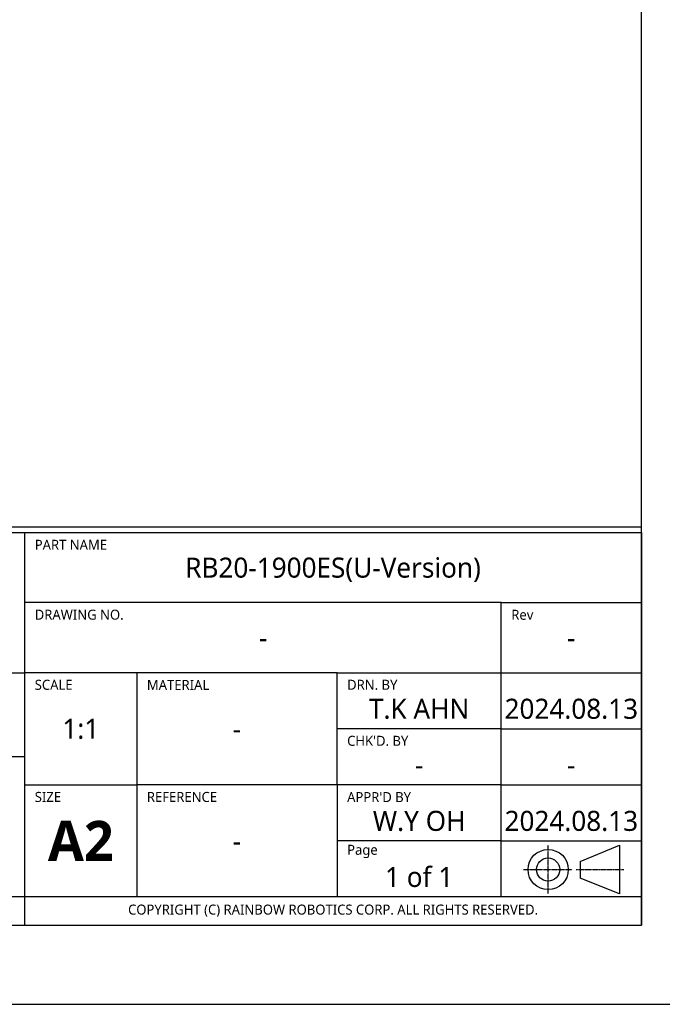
# Model space of a CAD drawing. Header units: millimetres. Extents: x 0 to 7374, y 0 to 4200.
# Tile 551 of 656: x 4702 to 5837, y 0 to 1739. Entities that reach past the tile are written whole.
import ezdxf
from ezdxf.enums import TextEntityAlignment as Align

# ---------------------------------------------------------------- set-up
doc = ezdxf.new("R2010")
doc.units = ezdxf.units.MM
doc.header["$LTSCALE"] = 0.2
doc.linetypes.add('CENTER2', pattern=[1.125, 0.75, -0.125, 0.125, -0.125])
for name, color, linetype in [('02_Center Line', 1, 'CENTER2'), ('07_Special Line2', 76, 'Continuous'), ('10_Drawing Template', 2, 'Continuous')]:
    doc.layers.add(name, color=color, linetype=linetype)
doc.styles.add('Rainbow-2.5 Style', font='malgunsl.ttf')

# ---------------------------------------------------------------- blocks, each defined once
blk = doc.blocks.new('A$Cf13cdfad')
at = {"linetype": 'Continuous'}
for p, q in [((569.17, 25.23), (576.15, 28.12)), ((576.15, 28.12), (576.15, 19.53)), ((569.17, 25.23), (569.17, 22.27)), ((576.15, 19.53), (569.17, 22.27))]:
    blk.add_line(p, q, dxfattribs=at)
blk.add_lwpolyline([(0, 0), (594, 0), (594, 420), (0, 420)], close=True)
for radius in [3.55, 2.04]:
    blk.add_circle((563.53, 23.8), radius, dxfattribs=at)
at = {"layer": '02_Center Line'}
for p, q in [((563.53, 19.54), (563.53, 28.13)), ((559.2, 23.8), (567.79, 23.8)), ((568.47, 23.8), (576.92, 23.8))]:
    blk.add_line(p, q, dxfattribs=at)
at = {"layer": '07_Special Line2'}
for p, q in [((431.5, 83.3), (471.1, 83.3)), ((471.1, 14), (471.1, 83.3)), ((471.1, 83.3), (580, 83.3)), ((580, 83.3), (580, 14)), ((555.25, 70.93), (471.1, 70.93)), ((555.25, 70.93), (580, 70.93)), ((555.25, 58.55), (555.25, 70.93)), ((431.5, 58.55), (471.1, 58.55)), ((490.9, 58.55), (471.1, 58.55)), ((490.9, 58.55), (490.9, 18.95)), ((526.26, 58.55), (490.9, 58.55)), ((526.26, 58.55), (555.25, 58.55)), ((526.26, 48.65), (526.26, 58.55)), ((555.25, 48.65), (555.25, 58.55)), ((555.25, 58.55), (580, 58.55)), ((526.26, 38.75), (526.26, 48.65)), ((555.25, 48.65), (526.26, 48.65)), ((555.25, 38.75), (555.25, 48.65)), ((555.25, 48.65), (580, 48.65)), ((471.1, 43.7), (431.5, 43.7)), ((471.1, 38.75), (490.9, 38.75)), ((526.26, 38.75), (490.9, 38.75)), ((526.26, 38.75), (526.26, 28.85)), ((555.25, 38.75), (526.26, 38.75)), ((555.25, 28.85), (555.25, 38.75)), ((555.25, 38.75), (580, 38.75)), ((526.26, 28.85), (526.26, 18.95)), ((555.25, 28.85), (526.26, 28.85)), ((555.25, 18.95), (555.25, 28.85)), ((555.25, 28.85), (580, 28.85)), ((471.1, 18.95), (431.5, 18.95)), ((580, 18.95), (471.1, 18.95)), ((431.5, 14), (471.1, 14)), ((471.1, 14), (580, 14))]:
    blk.add_line(p, q, dxfattribs=at)
at = {"layer": '10_Drawing Template'}
blk.add_line((430.51, 84.29), (580, 84.29), dxfattribs=at)
blk.add_lwpolyline([(14, 14), (580, 14), (580, 406), (14, 406)], close=True, dxfattribs=at)
at = {"attachment_point": 7, "style": 'Rainbow-2.5 Style'}
for s, insert, char_height in [('PART NAME', (472.87, 80.26), 1.768), ('DRAWING NO.', (472.87, 67.88), 1.7679), ('Rev', (557.02, 67.88), 1.768), ('SCALE', (472.87, 55.51), 1.768), ('MATERIAL', (492.67, 55.51), 1.768), ('DRN. BY', (528.03, 55.51), 1.768), ("CHK'D. BY", (528.03, 45.61), 1.768), ('SIZE', (472.87, 35.71), 1.768), ('REFERENCE', (492.67, 35.71), 1.768), ("APPR'D BY", (528.03, 35.71), 1.768), ('Page', (528.03, 25.81), 1.768)]:
    blk.add_mtext(s, dxfattribs=dict(at, insert=insert, char_height=char_height))
at = {"insert": (481, 28.85), "char_height": 7.0714, "width": 19.8, "attachment_point": 5, "style": 'Rainbow-2.5 Style'}
blk.add_mtext('{\\fMalgun Gothic|b1|i0|c129|p50;A2}', dxfattribs=at)
at = {"linetype": 'Continuous', "insert": (525.55, 16.53), "char_height": 1.7679, "width": 108.9, "attachment_point": 5, "style": 'Rainbow-2.5 Style'}
blk.add_mtext('COPYRIGHT (C) RAINBOW ROBOTICS CORP. ALL RIGHTS RESERVED.', dxfattribs=at)
at = {"style": 'Rainbow-2.5 Style'}
for tag, p in [('품명', (525.55, 77.11)), ('품번', (513.18, 64.74)), ('리비전', (567.62, 64.74)), ('제도', (540.75, 52.19)), ('제도일자', (567.62, 52.19)), ('스케일', (481, 48.65)), ('재질', (508.58, 48.65)), ('검토', (540.75, 42.29)), ('검토일자', (567.62, 42.29)), ('승인', (540.75, 32.39)), ('승인일자', (567.62, 32.39)), ('참조', (508.58, 28.85)), ('페이지', (540.75, 22.49))]:
    blk.add_attdef(tag, text='', height=3.54, dxfattribs=at).set_placement(p, align=Align.MIDDLE_CENTER)

msp = doc.modelspace()

# ---------------------------------------------------------------- block references
at = {"xscale": 10, "yscale": 10, "zscale": 10}
msp.add_blockref('A$Cf13cdfad', (0, 0), dxfattribs=at).add_auto_attribs({'페이지': '1 of 1', '참조': '-', '승인일자': '2024.08.13', '검토일자': '-', '승인': 'W.Y OH', '검토': '-', '제도일자': '2024.08.13', '제도': 'T.K AHN', '재질': '-', '스케일': '1:1', '리비전': '-', '품번': '-', '품명': 'RB20-1900ES(U-Version)'})

doc.saveas('drawing.dxf')
